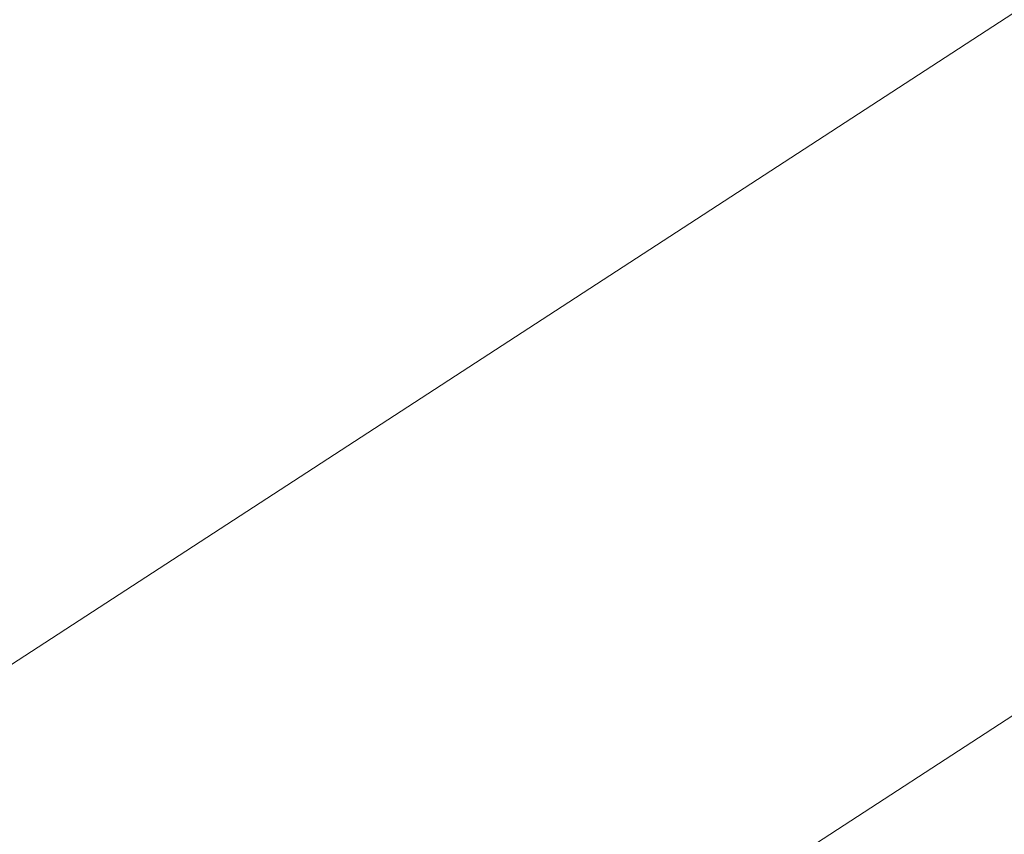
# Model space of a CAD drawing. Header units: metres. Extents: x 163628 to 167855, y 402678 to 405435.
# Tile 450 of 656: x 167388.0822 to 167388.1239, y 404859.593 to 404859.6275. Entities that reach past the tile are written whole.
import ezdxf

# ---------------------------------------------------------------- set-up
doc = ezdxf.new("R2010")
doc.units = ezdxf.units.M
for name, color, linetype, lineweight in [('X-CA190022.004-UO-BGT_Ondergrond$0$GE_201_SHDHek_Lijn_GEM', 253, 'X-CA190022.004-UO-BGT_Ondergrond$0$Hekwerk', 9), ('X-CA190022.004-UO-BGT_Ondergrond$0$GE_401_OTDErf_Vlak_GEM', 253, 'Continuous', 9), ('X-CA190022.004-UO-BGT_Ondergrond$0$GE_479_BTDGroenvoorziening_grasenkruida_GEM', 253, 'Continuous', 9), ('X-CA190022.004-UO-DTM inmeting$0$B-WE-AL-AANPIJLING-T18', 246, 'Continuous', 0), ('X-CA190022.004-UO-KAD_Percelen$0$B-WE-KG-GRENS_PERCEEL-GV', 150, 'Continuous', 9)]:
    doc.layers.add(name, color=color, linetype=linetype, lineweight=lineweight)
doc.styles.add('X-CA190022.004-UO-DTM inmeting$0$NLCS-ISO', font='isocpeur.ttf', dxfattribs={"height": 2.5})
doc.linetypes.add('X-CA190022.004-UO-BGT_Ondergrond$0$Hekwerk', pattern='A,5,-1.5,[2,dgnlstyle-Veghel.shx,S=0.007937,R=0,X=0,Y=0],-1.5', length=8)

msp = doc.modelspace()

# ---------------------------------------------------------------- linework, layer by layer
at = {"layer": 'X-CA190022.004-UO-BGT_Ondergrond$0$GE_201_SHDHek_Lijn_GEM'}
msp.add_line((167404.185, 404870.05), (167386.457, 404858.513), dxfattribs=at)
at = {"layer": 'X-CA190022.004-UO-BGT_Ondergrond$0$GE_401_OTDErf_Vlak_GEM', "flags": 128}
msp.add_lwpolyline([(167400.133, 404929.779), (167399.078, 404915.725), (167398.959, 404906.913), (167399.061, 404897.697), (167398.739, 404883.182), (167399.417, 404876.868), (167400.885, 404874.795), (167402.566, 404873.189), (167404.019, 404872.416), (167404.185, 404870.05), (167386.457, 404858.513), (167385.635, 404857.979), (167382.913, 404856.207), (167381.541, 404855.42), (167380.788, 404854.987), (167368.252, 404847.792)], dxfattribs=at)
at = {"layer": 'X-CA190022.004-UO-BGT_Ondergrond$0$GE_479_BTDGroenvoorziening_grasenkruida_GEM', "flags": 128}
msp.add_lwpolyline([(167398.04, 404863.177), (167388.203, 404857.52), (167387.316, 404857.01), (167386.457, 404858.513), (167404.185, 404870.05), (167404.019, 404872.416), (167404.15, 404872.347), (167405.442, 404871.835), (167408.223, 404871.146), (167411.392, 404872.393), (167413.819, 404874.138), (167415.221, 404876.379), (167415.156, 404880.274), (167414.836, 404885.141), (167414.618, 404889.075), (167414.781, 404894.281), (167415.895, 404899.11), (167418.121, 404903.623), (167421.793, 404909.346), (167425.691, 404914.648), (167430.241, 404920.627), (167433.288, 404926.385), (167435.746, 404932.159)], dxfattribs=at)
at = {"layer": 'X-CA190022.004-UO-KAD_Percelen$0$B-WE-KG-GRENS_PERCEEL-GV', "flags": 128}
msp.add_lwpolyline([(167404.164, 404870.058), (167402.938, 404884.378), (167402.376, 404891.512), (167401.896, 404898.663), (167369.951, 404883.844), (167373.073, 404877.13), (167382.833, 404856.187)], close=True, dxfattribs=at)
msp.add_lwpolyline([(167351.109, 404832.026), (167388.083, 404853.445), (167404.654, 404864.349), (167413.139, 404869.932), (167419.395, 404873.889), (167419.331, 404879.921), (167404.164, 404870.058), (167382.833, 404856.187), (167374.007, 404851.05), (167366.213, 404846.514)], dxfattribs=at)

# ---------------------------------------------------------------- texts
at = {"layer": 'X-CA190022.004-UO-DTM inmeting$0$B-WE-AL-AANPIJLING-T18', "linetype": 'ByBlock', "insert": (167386.900734, 404859.86259), "char_height": 0.18, "attachment_point": 5, "rotation": 27.1615, "style": 'X-CA190022.004-UO-DTM inmeting$0$NLCS-ISO'}
msp.add_mtext_dynamic_manual_height_columns('Beheersgrens: hekwerk, muur, haag etc..', width=6.0054575, gutter_width=12.201, heights=[0.234], dxfattribs=at)

doc.saveas('drawing.dxf')
